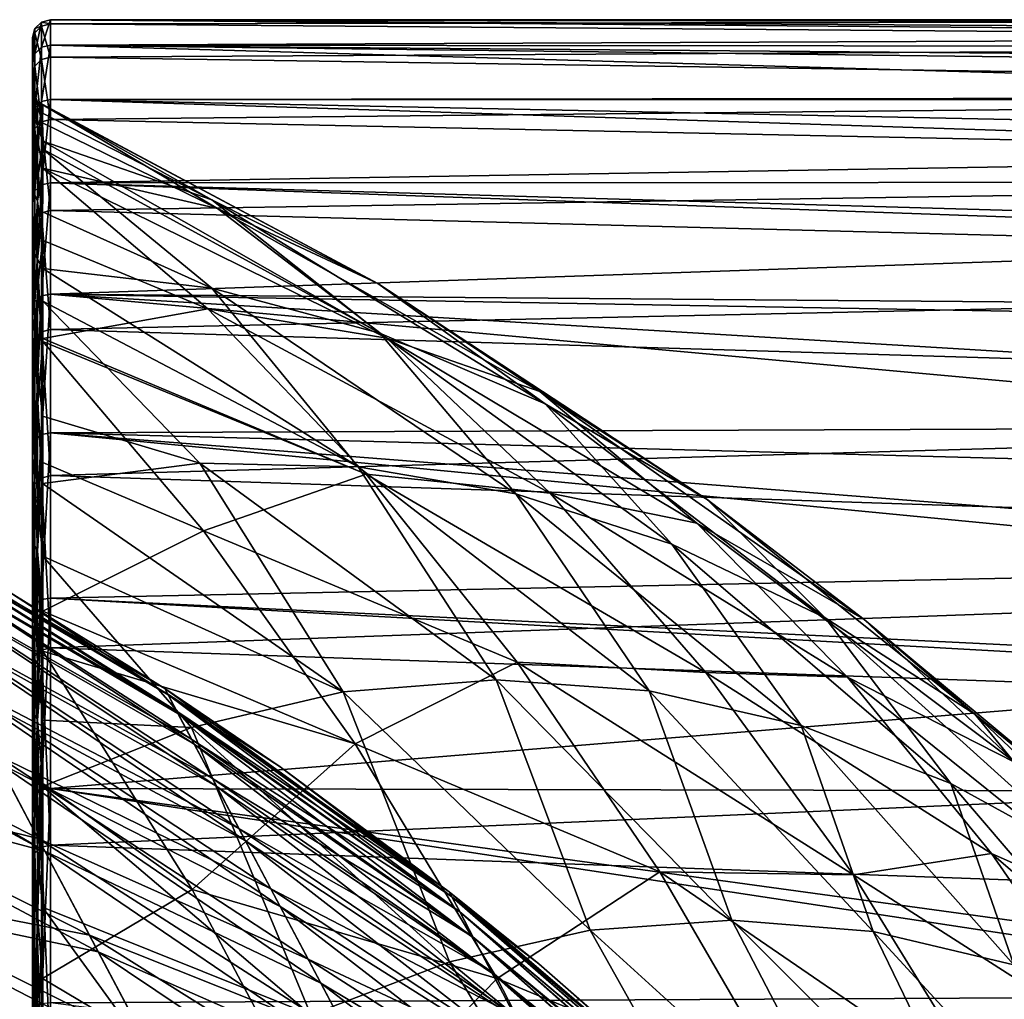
# Model space of a CAD drawing. Header units: metres. Extents: x -150 to 146, y -127 to 82.
# Tile 347 of 382: x 129.68 to 135.16, y 17.54 to 22.99. Entities that reach past the tile are written whole.
import ezdxf

# ---------------------------------------------------------------- set-up
doc = ezdxf.new("R2010")
doc.units = ezdxf.units.M
doc.layers.add('solid_ELLA_AP_WANNE_SW0001', color=7, linetype='CONTINUOUS')

msp = doc.modelspace()

# ---------------------------------------------------------------- linework, layer by layer
at = {"layer": 'solid_ELLA_AP_WANNE_SW0001'}
for points in [[(129.766479, 22.939583, -0.691421), (129.803131, 22.953239, 1.238494), (129.803131, 22.97603, -0.697922)], [(129.766479, 22.800009, -2.619556), (129.803131, 22.97603, -0.697922), (129.803131, 22.835749, -2.629385)], [(129.766479, 22.939583, -0.691421), (129.803131, 22.97603, -0.697922), (129.766479, 22.800009, -2.619556)], [(129.803131, 22.97603, -0.697922), (129.853088, 22.966852, 1.234373), (129.853088, 22.989241, -0.703443)], [(129.803131, 22.835749, -2.629385), (129.853088, 22.989241, -0.703443), (129.853088, 22.848415, -2.636266)], [(129.803131, 22.835749, -2.629385), (129.803131, 22.97603, -0.697922), (129.853088, 22.989241, -0.703443)], [(129.803131, 22.97603, -0.697922), (129.803131, 22.953239, 1.238494), (129.853088, 22.966852, 1.234373)], [(129.803131, 22.953239, 1.238494), (129.853088, 22.781412, 3.163426), (129.853088, 22.966852, 1.234373)], [(129.853088, 22.989241, -0.703443), (141.433487, 22.920065, -1.915887), (141.241699, 22.895704, -2.18785)], [(129.853088, 22.848415, -2.636266), (129.853088, 22.989241, -0.703443), (141.241699, 22.895704, -2.18785)], [(129.853088, 22.989241, -0.703443), (142.017258, 22.970745, -1.159676), (141.433487, 22.920065, -1.915887)], [(129.853088, 22.989241, -0.703443), (142.849731, 22.970747, -1.159662), (142.017258, 22.970745, -1.159676)], [(129.853088, 22.989241, -0.703443), (143.682343, 22.970745, -1.159676), (142.849731, 22.970747, -1.159662)], [(129.853088, 22.989241, -0.703443), (143.680511, 22.989235, 0.703609), (143.682343, 22.970745, -1.159676)], [(129.853088, 22.989241, -0.703443), (129.853088, 22.966852, 1.234373), (143.680511, 22.989235, 0.703609)], [(129.853088, 22.966852, 1.234373), (143.680511, 22.856796, 2.562585), (143.680511, 22.989235, 0.703609)], [(129.853088, 22.966852, 1.234373), (129.853088, 22.781412, 3.163426), (143.680511, 22.856796, 2.562585)], [(129.766479, 22.939583, -0.691421), (129.753082, 22.750196, -2.610419), (129.753082, 22.889688, -0.686908)], [(129.766479, 22.916389, 1.241621), (129.766479, 22.939583, -0.691421), (129.753082, 22.889688, -0.686908)], [(129.766479, 22.939583, -0.691421), (129.766479, 22.800009, -2.619556), (129.753082, 22.750196, -2.610419)], [(129.766479, 22.916389, 1.241621), (129.753082, 22.889688, -0.686908), (129.753082, 22.865685, 1.243212)], [(129.766479, 22.730593, 3.165853), (129.766479, 22.916389, 1.241621), (129.753082, 22.865685, 1.243212)], [(129.766479, 22.916389, 1.241621), (129.803131, 22.767538, 3.16612), (129.803131, 22.953239, 1.238494)], [(129.766479, 22.916389, 1.241621), (129.803131, 22.953239, 1.238494), (129.766479, 22.939583, -0.691421)], [(129.766479, 22.730593, 3.165853), (129.803131, 22.767538, 3.16612), (129.766479, 22.916389, 1.241621)], [(129.803131, 22.953239, 1.238494), (129.803131, 22.767538, 3.16612), (129.853088, 22.781412, 3.163426)], [(129.753082, 22.750196, -2.610419), (129.753082, 22.865685, 1.243212), (129.753082, 22.889688, -0.686908)], [(129.753082, 22.750196, -2.610419), (129.753082, 22.680285, 3.164559), (129.753082, 22.865685, 1.243212)], [(129.766479, 22.730593, 3.165853), (129.753082, 22.865685, 1.243212), (129.753082, 22.680285, 3.164559)], [(129.853088, 22.848415, -2.636266), (141.241699, 22.895704, -2.18785), (140.886597, 22.837927, -2.72563)], [(129.853088, 22.781412, 3.163426), (143.680511, 22.574209, 4.405123), (143.680511, 22.856796, 2.562585)], [(129.766479, 22.800009, -2.619556), (129.753082, 22.449722, -4.518589), (129.753082, 22.750196, -2.610419)], [(129.766479, 22.800009, -2.619556), (129.766479, 22.498661, -4.529105), (129.753082, 22.449722, -4.518589)], [(129.766479, 22.498661, -4.529105), (129.803131, 22.835749, -2.629385), (129.803131, 22.53339, -4.542185)], [(129.766479, 22.800009, -2.619556), (129.803131, 22.835749, -2.629385), (129.766479, 22.498661, -4.529105)], [(129.803131, 22.53339, -4.542185), (129.853088, 22.848415, -2.636266), (129.853088, 22.54538, -4.550372)], [(129.803131, 22.53339, -4.542185), (129.803131, 22.835749, -2.629385), (129.853088, 22.848415, -2.636266)], [(129.853088, 22.848415, -2.636266), (140.376266, 22.718727, -3.58601), (139.90033, 22.555958, -4.497644)], [(129.853088, 22.54538, -4.550372), (129.853088, 22.848415, -2.636266), (139.90033, 22.555958, -4.497644)], [(129.853088, 22.848415, -2.636266), (140.527847, 22.759308, -3.318714), (140.376266, 22.718727, -3.58601)], [(129.853088, 22.848415, -2.636266), (140.886597, 22.837927, -2.72563), (140.527847, 22.759308, -3.318714)], [(129.753082, 22.600513, -0.657417), (129.753082, 22.680285, 3.164559), (129.753082, 22.750196, -2.610419)], [(129.753082, 22.600513, -0.657417), (129.753082, 22.750196, -2.610419), (129.753082, 22.449722, -4.518589)], [(129.766479, 22.730593, 3.165853), (129.803131, 22.420242, 5.071274), (129.803131, 22.767538, 3.16612)], [(129.803131, 22.767538, 3.16612), (129.853088, 22.434235, 5.07002), (129.853088, 22.781412, 3.163426)], [(129.803131, 22.767538, 3.16612), (129.803131, 22.420242, 5.071274), (129.853088, 22.434235, 5.07002)], [(129.853088, 22.781412, 3.163426), (129.853088, 22.434235, 5.07002), (143.680511, 22.574209, 4.405123)], [(129.766479, 22.383514, 5.067621), (129.766479, 22.730593, 3.165853), (129.753082, 22.680285, 3.164559)], [(129.766479, 22.383514, 5.067621), (129.803131, 22.420242, 5.071274), (129.766479, 22.730593, 3.165853)], [(129.766479, 22.383514, 5.067621), (129.753082, 22.680285, 3.164559), (129.753082, 22.333063, 5.06162)], [(129.753082, 22.390566, 3.142924), (129.753082, 22.333063, 5.06162), (129.753082, 22.680285, 3.164559)], [(129.753082, 22.575121, 1.247152), (129.753082, 22.390566, 3.142924), (129.753082, 22.680285, 3.164559)], [(129.753082, 22.600513, -0.657417), (129.753082, 22.575121, 1.247152), (129.753082, 22.680285, 3.164559)], [(129.753082, 22.464659, -2.555626), (129.753082, 22.600513, -0.657417), (129.753082, 22.449722, -4.518589)], [(129.77977, 22.53269, -0.650612), (129.753082, 22.575121, 1.247152), (129.753082, 22.600513, -0.657417)], [(129.77977, 22.398165, -2.543156), (129.753082, 22.600513, -0.657417), (129.753082, 22.464659, -2.555626)], [(129.77977, 22.53269, -0.650612), (129.753082, 22.600513, -0.657417), (129.77977, 22.398165, -2.543156)], [(129.77977, 22.507589, 1.246542), (129.753082, 22.390566, 3.142924), (129.753082, 22.575121, 1.247152)], [(129.77977, 22.507589, 1.246542), (129.753082, 22.575121, 1.247152), (129.77977, 22.53269, -0.650612)], [(129.766479, 22.037672, -6.406518), (129.803131, 22.53339, -4.542185), (129.803131, 22.071098, -6.422747)], [(129.766479, 22.498661, -4.529105), (129.803131, 22.53339, -4.542185), (129.766479, 22.037672, -6.406518)], [(129.77977, 22.53269, -0.650612), (129.810791, 22.517134, 0.323294), (129.81076, 22.515778, 0.40798)], [(129.77977, 22.507589, 1.246542), (129.77977, 22.53269, -0.650612), (129.81076, 22.515778, 0.40798)], [(129.77977, 22.53269, -0.650612), (129.808655, 22.469034, -1.521476), (129.810791, 22.517134, 0.323294)], [(129.77977, 22.53269, -0.650612), (129.77977, 22.398165, -2.543156), (129.808655, 22.469034, -1.521476)], [(129.803131, 22.071098, -6.422747), (129.853088, 22.54538, -4.550372), (129.853088, 22.082281, -6.432173)], [(129.803131, 22.071098, -6.422747), (129.803131, 22.53339, -4.542185), (129.853088, 22.54538, -4.550372)], [(129.853088, 22.434235, 5.07002), (143.680511, 22.143301, 6.218861), (143.680511, 22.574209, 4.405123)], [(129.853088, 22.54538, -4.550372), (139.90033, 22.555958, -4.497644), (139.872833, 22.544666, -4.553902)], [(129.853088, 22.54538, -4.550372), (139.462692, 22.345911, -5.446126), (139.284851, 22.238945, -5.867651)], [(129.853088, 22.082281, -6.432173), (129.853088, 22.54538, -4.550372), (139.284851, 22.238945, -5.867651)], [(129.853088, 22.54538, -4.550372), (139.872833, 22.544666, -4.553902), (139.462692, 22.345911, -5.446126)], [(129.77977, 22.32304, 3.134865), (129.753082, 22.390566, 3.142924), (129.77977, 22.507589, 1.246542)], [(129.766479, 22.498661, -4.529105), (129.753082, 21.989868, -6.390087), (129.753082, 22.449722, -4.518589)], [(129.766479, 22.498661, -4.529105), (129.766479, 22.037672, -6.406518), (129.753082, 21.989868, -6.390087)], [(129.77977, 22.507589, 1.246542), (129.81076, 22.515778, 0.40798), (129.808853, 22.416147, 2.16433)], [(129.77977, 22.32304, 3.134865), (129.77977, 22.507589, 1.246542), (129.808853, 22.416147, 2.16433)], [(129.77977, 22.398165, -2.543156), (129.810379, 22.313908, -3.037177), (129.808655, 22.469034, -1.521476)], [(130.75116, 21.986343, -1.556632), (129.810791, 22.517134, 0.323294), (129.808655, 22.469034, -1.521476)], [(130.75116, 21.986343, -1.556632), (129.808655, 22.469034, -1.521476), (129.810379, 22.313908, -3.037177)], [(130.782074, 21.939434, 1.937336), (129.808853, 22.416147, 2.16433), (129.81076, 22.515778, 0.40798)], [(131.675308, 21.520992, -0.100873), (129.81076, 22.515778, 0.40798), (129.810791, 22.517134, 0.323294)], [(130.782074, 21.939434, 1.937336), (129.81076, 22.515778, 0.40798), (131.675308, 21.520992, -0.100873)], [(131.675308, 21.520992, -0.100873), (129.810791, 22.517134, 0.323294), (130.75116, 21.986343, -1.556632)], [(129.753082, 22.170023, -4.438864), (129.753082, 22.464659, -2.555626), (129.753082, 22.449722, -4.518589)], [(129.77977, 22.104965, -4.417684), (129.753082, 22.464659, -2.555626), (129.753082, 22.170023, -4.438864)], [(129.77977, 22.398165, -2.543156), (129.753082, 22.464659, -2.555626), (129.77977, 22.104965, -4.417684)], [(129.753082, 22.170023, -4.438864), (129.753082, 22.449722, -4.518589), (129.753082, 21.989868, -6.390087)], [(129.766479, 22.383514, 5.067621), (129.803131, 21.913818, 6.940434), (129.803131, 22.420242, 5.071274)], [(129.77977, 22.32304, 3.134865), (129.808853, 22.416147, 2.16433), (129.810654, 22.162849, 3.99211)], [(129.803131, 22.420242, 5.071274), (129.853088, 21.927786, 6.94062), (129.853088, 22.434235, 5.07002)], [(129.803131, 22.420242, 5.071274), (129.803131, 21.913818, 6.940434), (129.853088, 21.927786, 6.94062)], [(130.782074, 21.939434, 1.937336), (129.810654, 22.162849, 3.99211), (129.808853, 22.416147, 2.16433)], [(129.853088, 22.434235, 5.07002), (129.853088, 21.927786, 6.94062), (143.680511, 22.143301, 6.218861)], [(129.753082, 22.390566, 3.142924), (129.753082, 22.046448, 5.014606), (129.753082, 22.333063, 5.06162)], [(129.77977, 22.32304, 3.134865), (129.753082, 22.046448, 5.014606), (129.753082, 22.390566, 3.142924)], [(129.766479, 21.877615, 6.933433), (129.766479, 22.383514, 5.067621), (129.753082, 22.333063, 5.06162)], [(129.766479, 21.877615, 6.933433), (129.803131, 21.913818, 6.940434), (129.766479, 22.383514, 5.067621)], [(129.77977, 22.398165, -2.543156), (129.77977, 22.104965, -4.417684), (129.810379, 22.313908, -3.037177)], [(129.766479, 21.877615, 6.933433), (129.753082, 22.333063, 5.06162), (129.753082, 21.827471, 6.925982)], [(129.753082, 22.046448, 5.014606), (129.753082, 21.827471, 6.925982), (129.753082, 22.333063, 5.06162)], [(129.77977, 21.980347, 5.000979), (129.753082, 22.046448, 5.014606), (129.77977, 22.32304, 3.134865)], [(129.77977, 21.980347, 5.000979), (129.77977, 22.32304, 3.134865), (129.810654, 22.162849, 3.99211)], [(129.77977, 22.104965, -4.417684), (129.810776, 22.268314, -3.353873), (129.810379, 22.313908, -3.037177)], [(131.68602, 21.244698, -3.399093), (129.810379, 22.313908, -3.037177), (129.810776, 22.268314, -3.353873)], [(130.75116, 21.986343, -1.556632), (129.810379, 22.313908, -3.037177), (131.68602, 21.244698, -3.399093)], [(129.77977, 22.104965, -4.417684), (129.808701, 21.919962, -5.165916), (129.810776, 22.268314, -3.353873)], [(130.750946, 21.496296, -4.872058), (129.810776, 22.268314, -3.353873), (129.808701, 21.919962, -5.165916)], [(131.68602, 21.244698, -3.399093), (129.810776, 22.268314, -3.353873), (130.750946, 21.496296, -4.872058)], [(129.853088, 22.082281, -6.432173), (139.284851, 22.238945, -5.867651), (139.067703, 22.085966, -6.419508)], [(129.753082, 21.718166, -6.286105), (129.753082, 22.170023, -4.438864), (129.753082, 21.989868, -6.390087)], [(129.77977, 21.65517, -6.260916), (129.753082, 22.170023, -4.438864), (129.753082, 21.718166, -6.286105)], [(129.77977, 22.104965, -4.417684), (129.753082, 22.170023, -4.438864), (129.77977, 21.65517, -6.260916)], [(129.77977, 21.980347, 5.000979), (129.810654, 22.162849, 3.99211), (129.809158, 21.762556, 5.792449)], [(130.728424, 21.380684, 5.406011), (129.809158, 21.762556, 5.792449), (129.810654, 22.162849, 3.99211)], [(131.724869, 21.217602, 3.42247), (129.810654, 22.162849, 3.99211), (130.782074, 21.939434, 1.937336)], [(130.728424, 21.380684, 5.406011), (129.810654, 22.162849, 3.99211), (131.724869, 21.217602, 3.42247)], [(129.853088, 21.927786, 6.94062), (143.680511, 21.566961, 7.991632), (143.680511, 22.143301, 6.218861)], [(129.77977, 22.104965, -4.417684), (129.77977, 21.65517, -6.260916), (129.808701, 21.919962, -5.165916)], [(129.853088, 22.082281, -6.432173), (139.067703, 22.085966, -6.419508), (138.768021, 21.8253, -7.256465)], [(129.753082, 22.046448, 5.014606), (129.753082, 21.546167, 6.853911), (129.753082, 21.827471, 6.925982)], [(129.77977, 21.980347, 5.000979), (129.753082, 21.546167, 6.853911), (129.753082, 22.046448, 5.014606)], [(129.766479, 22.037672, -6.406518), (129.753082, 21.373056, -8.221727), (129.753082, 21.989868, -6.390087)], [(129.766479, 22.037672, -6.406518), (129.766479, 21.420319, -8.238474), (129.753082, 21.373056, -8.221727)], [(129.766479, 21.420319, -8.238474), (129.803131, 22.071098, -6.422747), (129.803131, 21.452158, -8.257723)], [(129.766479, 22.037672, -6.406518), (129.803131, 22.071098, -6.422747), (129.766479, 21.420319, -8.238474)], [(129.803131, 21.452158, -8.257723), (129.853088, 22.082281, -6.432173), (129.853088, 21.46241, -8.268309)], [(129.803131, 21.452158, -8.257723), (129.803131, 22.071098, -6.422747), (129.853088, 22.082281, -6.432173)], [(129.853088, 22.082281, -6.432173), (138.768021, 21.8253, -7.256465), (138.709778, 21.766951, -7.42966)], [(129.853088, 21.46241, -8.268309), (129.853088, 22.082281, -6.432173), (138.709778, 21.766951, -7.42966)], [(129.753082, 21.718166, -6.286105), (129.753082, 21.989868, -6.390087), (129.753082, 21.373056, -8.221727)], [(129.77977, 21.481941, 6.831666), (129.753082, 21.546167, 6.853911), (129.77977, 21.980347, 5.000979)], [(129.77977, 21.481941, 6.831666), (129.77977, 21.980347, 5.000979), (129.809158, 21.762556, 5.792449)], [(130.75116, 21.986343, -1.556632), (131.68602, 21.244698, -3.399093), (132.606979, 20.851734, -1.948342)], [(131.675308, 21.520992, -0.100873), (130.75116, 21.986343, -1.556632), (132.606979, 20.851734, -1.948342)], [(129.77977, 21.65517, -6.260916), (129.809464, 21.605051, -6.35425), (129.808701, 21.919962, -5.165916)], [(129.803131, 21.913818, 6.940434), (129.853088, 21.265661, 8.761945), (129.853088, 21.927786, 6.94062)], [(130.750946, 21.496296, -4.872058), (129.808701, 21.919962, -5.165916), (129.809464, 21.605051, -6.35425)], [(129.853088, 21.927786, 6.94062), (129.853088, 21.265661, 8.761945), (143.680511, 21.566961, 7.991632)], [(130.782074, 21.939434, 1.937336), (131.675308, 21.520992, -0.100873), (132.576828, 20.920637, 1.319228)], [(131.724869, 21.217602, 3.42247), (130.782074, 21.939434, 1.937336), (132.576828, 20.920637, 1.319228)], [(129.766479, 21.216482, 8.750049), (129.766479, 21.877615, 6.933433), (129.753082, 21.827471, 6.925982)], [(129.766479, 21.877615, 6.933433), (129.803131, 21.251862, 8.760335), (129.803131, 21.913818, 6.940434)], [(129.766479, 21.216482, 8.750049), (129.803131, 21.251862, 8.760335), (129.766479, 21.877615, 6.933433)], [(129.803131, 21.913818, 6.940434), (129.803131, 21.251862, 8.760335), (129.853088, 21.265661, 8.761945)], [(129.766479, 21.216482, 8.750049), (129.753082, 21.827471, 6.925982), (129.753082, 21.167406, 8.736613)], [(129.753082, 21.546167, 6.853911), (129.753082, 21.167406, 8.736613), (129.753082, 21.827471, 6.925982)], [(129.77977, 21.481941, 6.831666), (129.809158, 21.762556, 5.792449), (129.810349, 21.214846, 7.554199)], [(130.728424, 21.380684, 5.406011), (129.810349, 21.214846, 7.554199), (129.809158, 21.762556, 5.792449)], [(129.853088, 21.46241, -8.268309), (138.709778, 21.766951, -7.42966), (138.39093, 21.393557, -8.444866)], [(129.753082, 21.111467, -8.094204), (129.753082, 21.718166, -6.286105), (129.753082, 21.373056, -8.221727)], [(129.77977, 21.051964, -8.059794), (129.753082, 21.718166, -6.286105), (129.753082, 21.111467, -8.094204)], [(129.77977, 21.65517, -6.260916), (129.753082, 21.718166, -6.286105), (129.77977, 21.051964, -8.059794)], [(129.77977, 21.65517, -6.260916), (129.77977, 21.051964, -8.059794), (129.809464, 21.605051, -6.35425)], [(129.77977, 21.051964, -8.059794), (129.810562, 21.423246, -6.940852), (129.809464, 21.605051, -6.35425)], [(131.565887, 20.50242, -6.751768), (129.809464, 21.605051, -6.35425), (129.810562, 21.423246, -6.940852)], [(130.750946, 21.496296, -4.872058), (129.809464, 21.605051, -6.35425), (131.565887, 20.50242, -6.751768)], [(129.753082, 21.546167, 6.853911), (129.753082, 20.893595, 8.640114), (129.753082, 21.167406, 8.736613)], [(129.77977, 21.481941, 6.831666), (129.753082, 20.893595, 8.640114), (129.753082, 21.546167, 6.853911)], [(129.853088, 21.265661, 8.761945), (143.680511, 20.848965, 9.711884), (143.680511, 21.566961, 7.991632)], [(129.77977, 20.831352, 8.613955), (129.753082, 20.893595, 8.640114), (129.77977, 21.481941, 6.831666)], [(129.77977, 21.481941, 6.831666), (129.810349, 21.214846, 7.554199), (129.810394, 21.198887, 7.598801)], [(129.77977, 20.831352, 8.613955), (129.77977, 21.481941, 6.831666), (129.810394, 21.198887, 7.598801)], [(130.750946, 21.496296, -4.872058), (131.565887, 20.50242, -6.751768), (132.443451, 20.351889, -5.369396)], [(131.68602, 21.244698, -3.399093), (130.750946, 21.496296, -4.872058), (132.443451, 20.351889, -5.369396)], [(131.675308, 21.520992, -0.100873), (132.606979, 20.851734, -1.948342), (133.507721, 20.320023, -0.529457)], [(132.576828, 20.920637, 1.319228), (131.675308, 21.520992, -0.100873), (133.507721, 20.320023, -0.529457)], [(129.766479, 20.650978, -10.011973), (129.803131, 21.452158, -8.257723), (129.803131, 20.68096, -10.03409)], [(129.766479, 21.420319, -8.238474), (129.803131, 21.452158, -8.257723), (129.766479, 20.650978, -10.011973)], [(129.803131, 20.68096, -10.03409), (129.853088, 21.46241, -8.268309), (129.853088, 20.690168, -10.045743)], [(129.803131, 20.68096, -10.03409), (129.803131, 21.452158, -8.257723), (129.853088, 21.46241, -8.268309)], [(129.853088, 21.46241, -8.268309), (138.113113, 20.965187, -9.45838), (137.988174, 20.722784, -9.978288)], [(129.853088, 20.690168, -10.045743), (129.853088, 21.46241, -8.268309), (137.988174, 20.722784, -9.978288)], [(129.853088, 21.46241, -8.268309), (138.331833, 21.312622, -8.647086), (138.113113, 20.965187, -9.45838)], [(129.853088, 21.46241, -8.268309), (138.39093, 21.393557, -8.444866), (138.331833, 21.312622, -8.647086)], [(129.766479, 21.420319, -8.238474), (129.766479, 20.650978, -10.011973), (129.753082, 21.373056, -8.221727)], [(129.766479, 20.650978, -10.011973), (129.753082, 20.606207, -9.988716), (129.753082, 21.373056, -8.221727)], [(129.753082, 21.111467, -8.094204), (129.753082, 21.373056, -8.221727), (129.753082, 20.606207, -9.988716)], [(129.77977, 21.051964, -8.059794), (129.80928, 20.78393, -8.671054), (129.810562, 21.423246, -6.940852)], [(130.684677, 20.521429, -8.139876), (129.810562, 21.423246, -6.940852), (129.80928, 20.78393, -8.671054)], [(131.610077, 20.460918, 6.794835), (129.810349, 21.214846, 7.554199), (130.728424, 21.380684, 5.406011)], [(131.565887, 20.50242, -6.751768), (129.810562, 21.423246, -6.940852), (130.684677, 20.521429, -8.139876)], [(130.728424, 21.380684, 5.406011), (131.724869, 21.217602, 3.42247), (132.633057, 20.354996, 4.853079)], [(131.610077, 20.460918, 6.794835), (130.728424, 21.380684, 5.406011), (132.633057, 20.354996, 4.853079)], [(129.803131, 21.251862, 8.760335), (129.853088, 20.45256, 10.521064), (129.853088, 21.265661, 8.761945)], [(129.853088, 21.265661, 8.761945), (129.853088, 20.45256, 10.521064), (143.680511, 20.848965, 9.711884)], [(129.766479, 20.404812, 10.504579), (129.766479, 21.216482, 8.750049), (129.753082, 21.167406, 8.736613)], [(129.766479, 21.216482, 8.750049), (129.803131, 20.43907, 10.518059), (129.803131, 21.251862, 8.760335)], [(129.766479, 20.404812, 10.504579), (129.803131, 20.43907, 10.518059), (129.766479, 21.216482, 8.750049)], [(129.803131, 21.251862, 8.760335), (129.803131, 20.43907, 10.518059), (129.853088, 20.45256, 10.521064)], [(131.610077, 20.460918, 6.794835), (129.810394, 21.198887, 7.598801), (129.810349, 21.214846, 7.554199)], [(131.68602, 21.244698, -3.399093), (132.443451, 20.351889, -5.369396), (133.311737, 20.070801, -4.001628)], [(132.606979, 20.851734, -1.948342), (131.68602, 21.244698, -3.399093), (133.311737, 20.070801, -4.001628)], [(131.724869, 21.217602, 3.42247), (132.576828, 20.920637, 1.319228), (133.450043, 20.189041, 2.694762)], [(132.633057, 20.354996, 4.853079), (131.724869, 21.217602, 3.42247), (133.450043, 20.189041, 2.694762)], [(129.766479, 20.404812, 10.504579), (129.753082, 21.167406, 8.736613), (129.753082, 20.355623, 10.49061)], [(129.753082, 20.893595, 8.640114), (129.753082, 20.355623, 10.49061), (129.753082, 21.167406, 8.736613)], [(129.77977, 20.831352, 8.613955), (129.810394, 21.198887, 7.598801), (129.809525, 20.525738, 9.265401)], [(130.703857, 20.14542, 9.005474), (129.809525, 20.525738, 9.265401), (129.810394, 21.198887, 7.598801)], [(130.703857, 20.14542, 9.005474), (129.810394, 21.198887, 7.598801), (131.610077, 20.460918, 6.794835)], [(129.753082, 20.356724, -9.838712), (129.753082, 21.111467, -8.094204), (129.753082, 20.606207, -9.988716)], [(129.77977, 20.29962, -9.801576), (129.753082, 21.111467, -8.094204), (129.753082, 20.356724, -9.838712)], [(129.77977, 21.051964, -8.059794), (129.753082, 21.111467, -8.094204), (129.77977, 20.29962, -9.801576)], [(129.77977, 21.051964, -8.059794), (129.77977, 20.29962, -9.801576), (129.80928, 20.78393, -8.671054)], [(129.753082, 20.893595, 8.640114), (129.753082, 20.09144, 10.370354), (129.753082, 20.355623, 10.49061)], [(129.77977, 20.831352, 8.613955), (129.753082, 20.09144, 10.370354), (129.753082, 20.893595, 8.640114)], [(132.576828, 20.920637, 1.319228), (133.507721, 20.320023, -0.529457), (134.382233, 19.653097, 0.84812)], [(133.450043, 20.189041, 2.694762), (132.576828, 20.920637, 1.319228), (134.382233, 19.653097, 0.84812)], [(129.77977, 20.03319, 10.335221), (129.753082, 20.09144, 10.370354), (129.77977, 20.831352, 8.613955)], [(129.77977, 20.03319, 10.335221), (129.77977, 20.831352, 8.613955), (129.809525, 20.525738, 9.265401)], [(129.853088, 20.45256, 10.521064), (143.680511, 19.994017, 11.368347), (143.680511, 20.848965, 9.711884)], [(132.606979, 20.851734, -1.948342), (133.311737, 20.070801, -4.001628), (134.165176, 19.660957, -2.65724)], [(133.507721, 20.320023, -0.529457), (132.606979, 20.851734, -1.948342), (134.165176, 19.660957, -2.65724)], [(129.77977, 20.29962, -9.801576), (129.808441, 20.409178, -9.520632), (129.80928, 20.78393, -8.671054)], [(130.684677, 20.521429, -8.139876), (129.80928, 20.78393, -8.671054), (129.808441, 20.409178, -9.520632)], [(129.853088, 20.690168, -10.045743), (137.988174, 20.722784, -9.978288), (137.87883, 20.474871, -10.477579)], [(129.766479, 19.735109, -11.714434), (129.803131, 20.68096, -10.03409), (129.803131, 19.76298, -11.73924)], [(129.766479, 20.650978, -10.011973), (129.803131, 20.68096, -10.03409), (129.766479, 19.735109, -11.714434)], [(129.803131, 19.76298, -11.73924), (129.853088, 20.690168, -10.045743), (129.853088, 19.771034, -11.751858)], [(129.803131, 19.76298, -11.73924), (129.803131, 20.68096, -10.03409), (129.853088, 20.690168, -10.045743)], [(129.853088, 20.690168, -10.045743), (137.733932, 20.072113, -11.229881), (137.692719, 19.934406, -11.472552)], [(129.853088, 19.771034, -11.751858), (129.853088, 20.690168, -10.045743), (137.692719, 19.934406, -11.472552)], [(129.853088, 20.690168, -10.045743), (137.87883, 20.474871, -10.477579), (137.733932, 20.072113, -11.229881)], [(129.766479, 20.650978, -10.011973), (129.766479, 19.735109, -11.714434), (129.753082, 20.606207, -9.988716)], [(129.766479, 19.735109, -11.714434), (129.753082, 19.690369, -11.691427), (129.753082, 20.606207, -9.988716)], [(129.753082, 20.356724, -9.838712), (129.753082, 20.606207, -9.988716), (129.753082, 19.690369, -11.691427)], [(129.77977, 20.03319, 10.335221), (129.809525, 20.525738, 9.265401), (129.80986, 19.698454, 10.914074)], [(130.684677, 20.521429, -8.139876), (129.808441, 20.409178, -9.520632), (131.482712, 19.249104, -9.874132)], [(130.703857, 20.14542, 9.005474), (129.80986, 19.698454, 10.914074), (129.809525, 20.525738, 9.265401)], [(130.684677, 20.521429, -8.139876), (131.482712, 19.249104, -9.874132), (132.33371, 19.31724, -8.533604)], [(131.565887, 20.50242, -6.751768), (130.684677, 20.521429, -8.139876), (132.33371, 19.31724, -8.533604)], [(131.565887, 20.50242, -6.751768), (132.33371, 19.31724, -8.533604), (133.18483, 19.25462, -7.192883)], [(132.443451, 20.351889, -5.369396), (131.565887, 20.50242, -6.751768), (133.18483, 19.25462, -7.192883)], [(129.803131, 20.43907, 10.518059), (129.853088, 19.494257, 12.205489), (129.853088, 20.45256, 10.521064)], [(129.853088, 20.45256, 10.521064), (129.853088, 19.494257, 12.205489), (143.680511, 19.994017, 11.368347)], [(130.703857, 20.14542, 9.005474), (131.610077, 20.460918, 6.794835), (132.450302, 19.414839, 8.118408)], [(131.610077, 20.460918, 6.794835), (132.633057, 20.354996, 4.853079), (133.500595, 19.357338, 6.219672)], [(132.450302, 19.414839, 8.118408), (131.610077, 20.460918, 6.794835), (133.500595, 19.357338, 6.219672)], [(129.766479, 19.448359, 12.184574), (129.766479, 20.404812, 10.504579), (129.753082, 20.355623, 10.49061)], [(129.766479, 20.404812, 10.504579), (129.803131, 19.481209, 12.201131), (129.803131, 20.43907, 10.518059)], [(129.766479, 19.448359, 12.184574), (129.803131, 19.481209, 12.201131), (129.766479, 20.404812, 10.504579)], [(129.77977, 20.29962, -9.801576), (129.810089, 20.004795, -10.341625), (129.808441, 20.409178, -9.520632)], [(129.803131, 20.43907, 10.518059), (129.803131, 19.481209, 12.201131), (129.853088, 19.494257, 12.205489)], [(131.482712, 19.249104, -9.874132), (129.808441, 20.409178, -9.520632), (129.810089, 20.004795, -10.341625)], [(129.753082, 19.454967, -11.519997), (129.753082, 20.356724, -9.838712), (129.753082, 19.690369, -11.691427)], [(129.77977, 19.403469, -11.47392), (129.753082, 20.356724, -9.838712), (129.753082, 19.454967, -11.519997)], [(129.77977, 20.29962, -9.801576), (129.753082, 20.356724, -9.838712), (129.77977, 19.403469, -11.47392)], [(129.766479, 19.448359, 12.184574), (129.753082, 20.355623, 10.49061), (129.753082, 19.401691, 12.164068)], [(129.753082, 20.09144, 10.370354), (129.753082, 19.401691, 12.164068), (129.753082, 20.355623, 10.49061)], [(132.443451, 20.351889, -5.369396), (133.18483, 19.25462, -7.192883), (134.030319, 19.061668, -5.861047)], [(133.311737, 20.070801, -4.001628), (132.443451, 20.351889, -5.369396), (134.030319, 19.061668, -5.861047)], [(132.633057, 20.354996, 4.853079), (133.450043, 20.189041, 2.694762), (134.28949, 19.330795, 4.017099)], [(133.500595, 19.357338, 6.219672), (132.633057, 20.354996, 4.853079), (134.28949, 19.330795, 4.017099)], [(129.77977, 20.29962, -9.801576), (129.77977, 19.403469, -11.47392), (129.810089, 20.004795, -10.341625)], [(133.507721, 20.320023, -0.529457), (134.165176, 19.660957, -2.65724), (134.998306, 19.12499, -1.344854)], [(134.382233, 19.653097, 0.84812), (133.507721, 20.320023, -0.529457), (134.998306, 19.12499, -1.344854)], [(130.507278, 19.233082, -0.930271), (128.83815, 20.21954, -1.073159), (128.825943, 20.254574, -0.000001)], [(130.507278, 19.233082, -0.930271), (128.825943, 20.254574, -0.000001), (129.609985, 19.81275, -0.000001)], [(128.837341, 20.221087, 1.052146), (130.489059, 19.267452, -0.000001), (129.609985, 19.81275, -0.000001)], [(130.505753, 19.235941, 0.890814), (130.489059, 19.267452, -0.000001), (128.837341, 20.221087, 1.052146)], [(130.555756, 19.141605, 1.775926), (128.837341, 20.221087, 1.052146), (128.898041, 20.106548, 2.097175)], [(130.555756, 19.141605, 1.775926), (130.505753, 19.235941, 0.890814), (128.837341, 20.221087, 1.052146)], [(130.561783, 19.130211, -1.854044), (128.901306, 20.100384, -2.138762), (128.83815, 20.21954, -1.073159)], [(130.507278, 19.233082, -0.930271), (130.561783, 19.130211, -1.854044), (128.83815, 20.21954, -1.073159)], [(133.450043, 20.189041, 2.694762), (134.382233, 19.653097, 0.84812), (135.224716, 18.8554, 2.175222)], [(134.28949, 19.330795, 4.017099), (133.450043, 20.189041, 2.694762), (135.224716, 18.8554, 2.175222)], [(131.54863, 18.961367, 10.336205), (129.80986, 19.698454, 10.914074), (130.703857, 20.14542, 9.005474)], [(131.54863, 18.961367, 10.336205), (130.703857, 20.14542, 9.005474), (132.450302, 19.414839, 8.118408)], [(130.638718, 18.98505, 2.649671), (128.898041, 20.106548, 2.097175), (128.998749, 19.91651, 3.128015)], [(130.638718, 18.98505, 2.649671), (130.555756, 19.141605, 1.775926), (128.898041, 20.106548, 2.097175)], [(130.652222, 18.959557, -2.764874), (129.006042, 19.902721, -3.189311), (128.901306, 20.100384, -2.138762)], [(130.561783, 19.130211, -1.854044), (130.652222, 18.959557, -2.764874), (128.901306, 20.100384, -2.138762)], [(129.753082, 20.09144, 10.370354), (129.753082, 19.149153, 12.021082), (129.753082, 19.401691, 12.164068)], [(129.77977, 20.03319, 10.335221), (129.753082, 19.149153, 12.021082), (129.753082, 20.09144, 10.370354)], [(133.311737, 20.070801, -4.001628), (134.030319, 19.061668, -5.861047), (134.864426, 18.739689, -4.547109)], [(134.165176, 19.660957, -2.65724), (133.311737, 20.070801, -4.001628), (134.864426, 18.739689, -4.547109)], [(129.77977, 19.093105, 11.98327), (129.753082, 19.149153, 12.021082), (129.77977, 20.03319, 10.335221)], [(129.77977, 20.03319, 10.335221), (129.80986, 19.698454, 10.914074), (129.810364, 19.476749, 11.304488)], [(129.77977, 19.093105, 11.98327), (129.77977, 20.03319, 10.335221), (129.810364, 19.476749, 11.304488)], [(129.77977, 19.403469, -11.47392), (129.810547, 19.091799, -11.942968), (129.810089, 20.004795, -10.341625)], [(130.637604, 19.050673, -11.205396), (129.810089, 20.004795, -10.341625), (129.810547, 19.091799, -11.942968)], [(131.482712, 19.249104, -9.874132), (129.810089, 20.004795, -10.341625), (130.637604, 19.050673, -11.205396)], [(129.853088, 19.494257, 12.205489), (143.680511, 19.007788, 12.950057), (143.680511, 19.994017, 11.368347)], [(130.75412, 18.767279, 3.506455), (128.998749, 19.91651, 3.128015), (129.138779, 19.65226, 4.137694)], [(130.75412, 18.767279, 3.506455), (130.638718, 18.98505, 2.649671), (128.998749, 19.91651, 3.128015)], [(130.777939, 18.722311, -3.6564), (129.151657, 19.627945, -4.217412), (129.006042, 19.902721, -3.189311)], [(130.652222, 18.959557, -2.764874), (130.777939, 18.722311, -3.6564), (129.006042, 19.902721, -3.189311)], [(129.853088, 19.771034, -11.751858), (137.692719, 19.934406, -11.472552), (137.570114, 19.39411, -12.364001)], [(130.489059, 19.267452, -0.000001), (130.507278, 19.233082, -0.930271), (129.609985, 19.81275, -0.000001)], [(129.766479, 19.735109, -11.714434), (129.766479, 18.679211, -13.333776), (129.753082, 19.690369, -11.691427)], [(129.766479, 18.679211, -13.333776), (129.803131, 19.76298, -11.73924), (129.803131, 18.704729, -13.361071)], [(129.766479, 19.735109, -11.714434), (129.803131, 19.76298, -11.73924), (129.766479, 18.679211, -13.333776)], [(129.803131, 18.704729, -13.361071), (129.853088, 19.771034, -11.751858), (129.853088, 18.711538, -13.374541)], [(129.803131, 18.704729, -13.361071), (129.803131, 19.76298, -11.73924), (129.853088, 19.771034, -11.751858)], [(129.853088, 19.771034, -11.751858), (137.570114, 19.39411, -12.364001), (137.561096, 19.339985, -12.448492)], [(129.853088, 18.711538, -13.374541), (129.853088, 19.771034, -11.751858), (137.561096, 19.339985, -12.448492)], [(129.766479, 18.679211, -13.333776), (129.753082, 18.638407, -13.304293), (129.753082, 19.690369, -11.691427)], [(129.753082, 19.454967, -11.519997), (129.753082, 19.690369, -11.691427), (129.753082, 18.638407, -13.304293)], [(131.54863, 18.961367, 10.336205), (129.810364, 19.476749, 11.304488), (129.80986, 19.698454, 10.914074)], [(130.901215, 18.489685, 4.340795), (129.138779, 19.65226, 4.137694), (129.317184, 19.315586, 5.11938)], [(130.901215, 18.489685, 4.340795), (130.75412, 18.767279, 3.506455), (129.138779, 19.65226, 4.137694)], [(130.93808, 18.42013, -4.522399), (129.337112, 19.27799, -5.215827), (129.151657, 19.627945, -4.217412)], [(130.777939, 18.722311, -3.6564), (130.93808, 18.42013, -4.522399), (129.151657, 19.627945, -4.217412)], [(134.165176, 19.660957, -2.65724), (134.864426, 18.739689, -4.547109), (135.681534, 18.290863, -3.259963)], [(134.998306, 19.12499, -1.344854), (134.165176, 19.660957, -2.65724), (135.681534, 18.290863, -3.259963)], [(134.382233, 19.653097, 0.84812), (134.998306, 19.12499, -1.344854), (135.805786, 18.466339, -0.072891)], [(135.224716, 18.8554, 2.175222), (134.382233, 19.653097, 0.84812), (135.805786, 18.466339, -0.072891)], [(129.753082, 18.418852, -13.112835), (129.753082, 19.454967, -11.519997), (129.753082, 18.638407, -13.304293)], [(129.77977, 18.36986, -13.064981), (129.753082, 19.454967, -11.519997), (129.753082, 18.418852, -13.112835)], [(129.77977, 19.403469, -11.47392), (129.753082, 19.454967, -11.519997), (129.77977, 18.36986, -13.064981)], [(129.766479, 19.448359, 12.184574), (129.803131, 18.38508, 13.797605), (129.803131, 19.481209, 12.201131)], [(129.77977, 19.093105, 11.98327), (129.810364, 19.476749, 11.304488), (129.80986, 18.73893, 12.489944)], [(129.803131, 19.481209, 12.201131), (129.853088, 18.397554, 13.803261), (129.853088, 19.494257, 12.205489)], [(129.803131, 19.481209, 12.201131), (129.803131, 18.38508, 13.797605), (129.853088, 18.397554, 13.803261)], [(130.641937, 18.150419, 12.607538), (129.80986, 18.73893, 12.489944), (129.810364, 19.476749, 11.304488)], [(130.641937, 18.150419, 12.607538), (129.810364, 19.476749, 11.304488), (131.54863, 18.961367, 10.336205)], [(129.853088, 19.494257, 12.205489), (129.853088, 18.397554, 13.803261), (143.680511, 19.007788, 12.950057)], [(129.822052, 18.362902, -7.095751), (128, 19.349504, -7.291327), (128, 19.430672, -7.072181)], [(129.561096, 18.855316, -6.17753), (129.822052, 18.362902, -7.095751), (128, 19.430672, -7.072181)], [(129.766479, 18.35391, 13.778115), (129.766479, 19.448359, 12.184574), (129.753082, 19.401691, 12.164068)], [(129.766479, 18.35391, 13.778115), (129.753082, 19.401691, 12.164068), (129.753082, 18.306612, 13.757474)], [(129.753082, 19.149153, 12.021082), (129.753082, 18.306612, 13.757474), (129.753082, 19.401691, 12.164068)], [(129.766479, 18.35391, 13.778115), (129.803131, 18.38508, 13.797605), (129.766479, 19.448359, 12.184574)], [(129.77977, 19.403469, -11.47392), (129.77977, 18.36986, -13.064981), (129.810547, 19.091799, -11.942968)], [(131.54863, 18.961367, 10.336205), (132.450302, 19.414839, 8.118408), (133.243927, 18.248903, 9.36856)], [(132.450302, 19.414839, 8.118408), (133.500595, 19.357338, 6.219672), (134.321747, 18.231251, 7.513183)], [(133.243927, 18.248903, 9.36856), (132.450302, 19.414839, 8.118408), (134.321747, 18.231251, 7.513183)], [(129.532776, 18.908766, 6.066431), (128, 19.349506, 7.291324), (129.784073, 18.434549, 6.972442)], [(128.29068, 18.797886, 8.262371), (129.784073, 18.434549, 6.972442), (128, 19.349506, 7.291324)], [(129.822052, 18.362902, -7.095751), (128.306519, 18.767973, -8.310338), (128, 19.349504, -7.291327)], [(133.500595, 19.357338, 6.219672), (134.28949, 19.330795, 4.017099), (135.089905, 18.351284, 5.277945)], [(134.321747, 18.231251, 7.513183), (133.500595, 19.357338, 6.219672), (135.089905, 18.351284, 5.277945)], [(131.079086, 18.154045, 5.14735), (129.317184, 19.315586, 5.11938), (129.532776, 18.908766, 6.066431)], [(131.079086, 18.154045, 5.14735), (130.901215, 18.489685, 4.340795), (129.317184, 19.315586, 5.11938)], [(129.853088, 18.711538, -13.374541), (137.561096, 19.339985, -12.448492), (137.496384, 18.695702, -13.396668)], [(132.33371, 19.31724, -8.533604), (131.482712, 19.249104, -9.874132), (132.856491, 17.923574, -10.510036)], [(132.33371, 19.31724, -8.533604), (132.856491, 17.923574, -10.510036), (133.644531, 17.979828, -9.268694)], [(133.18483, 19.25462, -7.192883), (132.33371, 19.31724, -8.533604), (133.644531, 17.979828, -9.268694)], [(134.28949, 19.330795, 4.017099), (135.224716, 18.8554, 2.175222), (136.029541, 17.932236, 3.443019)], [(135.089905, 18.351284, 5.277945), (134.28949, 19.330795, 4.017099), (136.029541, 17.932236, 3.443019)], [(131.131516, 18.055124, -5.356826), (129.561096, 18.855316, -6.17753), (129.337112, 19.27799, -5.215827)], [(130.93808, 18.42013, -4.522399), (131.131516, 18.055124, -5.356826), (129.337112, 19.27799, -5.215827)], [(132.086548, 18.109161, -0.781437), (130.507278, 19.233082, -0.930271), (130.489059, 19.267452, -0.000001)], [(132.086548, 18.109161, -0.781437), (130.489059, 19.267452, -0.000001), (131.131119, 18.833307, -0.000001)], [(130.505753, 19.235941, 0.890814), (131.131119, 18.833307, -0.000001), (130.489059, 19.267452, -0.000001)], [(130.505753, 19.235941, 0.890814), (132.07132, 18.137897, -0.000001), (131.131119, 18.833307, -0.000001)], [(132.086136, 18.109947, 0.770677), (132.07132, 18.137897, -0.000001), (130.505753, 19.235941, 0.890814)], [(132.086136, 18.109947, 0.770677), (130.505753, 19.235941, 0.890814), (130.555756, 19.141605, 1.775926)], [(131.482712, 19.249104, -9.874132), (130.637604, 19.050673, -11.205396), (132.073563, 17.747282, -11.743339)], [(131.482712, 19.249104, -9.874132), (132.073563, 17.747282, -11.743339), (132.856491, 17.923574, -10.510036)], [(133.18483, 19.25462, -7.192883), (133.644531, 17.979828, -9.268694), (134.432388, 17.915665, -8.027625)], [(134.030319, 19.061668, -5.861047), (133.18483, 19.25462, -7.192883), (134.432388, 17.915665, -8.027625)], [(132.132126, 18.023149, -1.557467), (130.561783, 19.130211, -1.854044), (130.507278, 19.233082, -0.930271)], [(132.086548, 18.109161, -0.781437), (132.132126, 18.023149, -1.557467), (130.507278, 19.233082, -0.930271)], [(129.753082, 19.149153, 12.021082), (129.753082, 18.067719, 13.592779), (129.753082, 18.306612, 13.757474)], [(129.77977, 19.093105, 11.98327), (129.753082, 18.067719, 13.592779), (129.753082, 19.149153, 12.021082)], [(132.130463, 18.026287, 1.53617), (130.555756, 19.141605, 1.775926), (130.638718, 18.98505, 2.649671)], [(132.130463, 18.026287, 1.53617), (132.086136, 18.109947, 0.770677), (130.555756, 19.141605, 1.775926)], [(132.207748, 17.880461, -2.322724), (130.652222, 18.959557, -2.764874), (130.561783, 19.130211, -1.854044)], [(132.132126, 18.023149, -1.557467), (132.207748, 17.880461, -2.322724), (130.561783, 19.130211, -1.854044)], [(129.77977, 18.017763, 13.546427), (129.753082, 18.067719, 13.592779), (129.77977, 19.093105, 11.98327)], [(129.77977, 18.017763, 13.546427), (129.77977, 19.093105, 11.98327), (129.80986, 18.73893, 12.489944)], [(129.77977, 18.36986, -13.064981), (129.808243, 18.724009, -12.5137), (129.810547, 19.091799, -11.942968)], [(130.637604, 19.050673, -11.205396), (129.810547, 19.091799, -11.942968), (129.808243, 18.724009, -12.5137)], [(134.998306, 19.12499, -1.344854), (135.681534, 18.290863, -3.259963), (136.476105, 17.718229, -2.008322)], [(135.805786, 18.466339, -0.072891), (134.998306, 19.12499, -1.344854), (136.476105, 17.718229, -2.008322)], [(130.637604, 19.050673, -11.205396), (129.808243, 18.724009, -12.5137), (131.30098, 17.452129, -12.96034)], [(130.637604, 19.050673, -11.205396), (131.30098, 17.452129, -12.96034), (132.073563, 17.747282, -11.743339)], [(134.030319, 19.061668, -5.861047), (134.432388, 17.915665, -8.027625), (135.214798, 17.731512, -6.795142)], [(134.864426, 18.739689, -4.547109), (134.030319, 19.061668, -5.861047), (135.214798, 17.731512, -6.795142)], [(129.853088, 18.397554, 13.803261), (143.680511, 17.896873, 14.44652), (143.680511, 19.007788, 12.950057)], [(132.204025, 17.88748, 2.291329), (130.638718, 18.98505, 2.649671), (130.75412, 18.767279, 3.506455)], [(132.204025, 17.88748, 2.291329), (132.130463, 18.026287, 1.53617), (130.638718, 18.98505, 2.649671)], [(130.641937, 18.150419, 12.607538), (131.54863, 18.961367, 10.336205), (132.3396, 17.654295, 11.582169)], [(132.3396, 17.654295, 11.582169), (131.54863, 18.961367, 10.336205), (133.243927, 18.248903, 9.36856)], [(131.286575, 17.762506, 5.920957), (129.532776, 18.908766, 6.066431), (129.784073, 18.434549, 6.972442)], [(131.286575, 17.762506, 5.920957), (131.079086, 18.154045, 5.14735), (129.532776, 18.908766, 6.066431)], [(132.312866, 17.682077, -3.071917), (130.777939, 18.722311, -3.6564), (130.652222, 18.959557, -2.764874)], [(132.207748, 17.880461, -2.322724), (132.312866, 17.682077, -3.071917), (130.652222, 18.959557, -2.764874)], [(131.356873, 17.629841, -6.153854), (129.822052, 18.362902, -7.095751), (129.561096, 18.855316, -6.17753)], [(131.131516, 18.055124, -5.356826), (131.356873, 17.629841, -6.153854), (129.561096, 18.855316, -6.17753)], [(128.29068, 18.797886, 8.262371), (130.069397, 17.896147, 7.831281), (129.784073, 18.434549, 6.972442)], [(128.29068, 18.797886, 8.262371), (128.6194, 18.177567, 9.180564), (130.069397, 17.896147, 7.831281)], [(132.07132, 18.137897, -0.000001), (132.086548, 18.109161, -0.781437), (131.131119, 18.833307, -0.000001)], [(130.118118, 17.804211, -7.964028), (128.654694, 18.110962, -9.27059), (128.306519, 18.767973, -8.310338)], [(129.822052, 18.362902, -7.095751), (130.118118, 17.804211, -7.964028), (128.306519, 18.767973, -8.310338)], [(132.30632, 17.694456, 3.031075), (130.75412, 18.767279, 3.506455), (130.901215, 18.489685, 4.340795)], [(132.30632, 17.694456, 3.031075), (132.204025, 17.88748, 2.291329), (130.75412, 18.767279, 3.506455)], [(129.766479, 17.490776, -14.858508), (129.803131, 18.704729, -13.361071), (129.803131, 17.513721, -14.88807)], [(129.766479, 18.679211, -13.333776), (129.803131, 18.704729, -13.361071), (129.766479, 17.490776, -14.858508)], [(129.77977, 18.017763, 13.546427), (129.80986, 18.73893, 12.489944), (129.809357, 17.654158, 13.981696)], [(129.77977, 18.36986, -13.064981), (129.809296, 18.051023, -13.46547), (129.808243, 18.724009, -12.5137)], [(129.803131, 17.513721, -14.88807), (129.853088, 18.711538, -13.374541), (129.853088, 17.519199, -14.902271)], [(129.803131, 17.513721, -14.88807), (129.803131, 18.704729, -13.361071), (129.853088, 18.711538, -13.374541)], [(131.30098, 17.452129, -12.96034), (129.808243, 18.724009, -12.5137), (129.809296, 18.051023, -13.46547)], [(130.641937, 18.150419, 12.607538), (129.809357, 17.654158, 13.981696), (129.80986, 18.73893, 12.489944)], [(129.853088, 18.711538, -13.374541), (137.446823, 17.669186, -14.724125), (137.440628, 17.559284, -14.855019)], [(129.853088, 17.519199, -14.902271), (129.853088, 18.711538, -13.374541), (137.440628, 17.559284, -14.855019)], [(129.853088, 18.711538, -13.374541), (137.496384, 18.695702, -13.396668), (137.446823, 17.669186, -14.724125)], [(132.446793, 17.429375, -3.799863), (130.93808, 18.42013, -4.522399), (130.777939, 18.722311, -3.6564)], [(132.312866, 17.682077, -3.071917), (132.446793, 17.429375, -3.799863), (130.777939, 18.722311, -3.6564)], [(134.864426, 18.739689, -4.547109), (135.214798, 17.731512, -6.795142), (135.986511, 17.428608, -5.579498)], [(135.681534, 18.290863, -3.259963), (134.864426, 18.739689, -4.547109), (135.986511, 17.428608, -5.579498)], [(129.766479, 18.679211, -13.333776), (129.766479, 17.490776, -14.858508), (129.753082, 18.638407, -13.304293)], [(129.766479, 17.490776, -14.858508), (129.753082, 17.449657, -14.829227), (129.753082, 18.638407, -13.304293)], [(129.753082, 18.418852, -13.112835), (129.753082, 18.638407, -13.304293), (129.753082, 17.449657, -14.829227)], [(132.436646, 17.448519, 3.75043), (130.901215, 18.489685, 4.340795), (131.079086, 18.154045, 5.14735)], [(132.436646, 17.448519, 3.75043), (132.30632, 17.694456, 3.031075), (130.901215, 18.489685, 4.340795)], [(129.753082, 17.247725, -14.619118), (129.753082, 18.418852, -13.112835), (129.753082, 17.449657, -14.829227)], [(129.77977, 17.206114, -14.563485), (129.753082, 18.418852, -13.112835), (129.753082, 17.247725, -14.619118)], [(129.77977, 18.36986, -13.064981), (129.753082, 18.418852, -13.112835), (129.77977, 17.206114, -14.563485)], [(131.522354, 17.317575, 6.656665), (129.784073, 18.434549, 6.972442), (130.069397, 17.896147, 7.831281)], [(131.522354, 17.317575, 6.656665), (131.286575, 17.762506, 5.920957), (129.784073, 18.434549, 6.972442)], [(132.608566, 17.1241, -4.501528), (131.131516, 18.055124, -5.356826), (130.93808, 18.42013, -4.522399)], [(132.446793, 17.429375, -3.799863), (132.608566, 17.1241, -4.501528), (130.93808, 18.42013, -4.522399)], [(129.766479, 18.35391, 13.778115), (129.803131, 17.158464, 15.29615), (129.803131, 18.38508, 13.797605)], [(129.77977, 18.36986, -13.064981), (129.77977, 17.206114, -14.563485), (129.809296, 18.051023, -13.46547)], [(129.803131, 18.38508, 13.797605), (129.853088, 17.170237, 15.303038), (129.853088, 18.397554, 13.803261)], [(129.803131, 18.38508, 13.797605), (129.803131, 17.158464, 15.29615), (129.853088, 17.170237, 15.303038)], [(131.612625, 17.147249, -6.907919), (130.118118, 17.804211, -7.964028), (129.822052, 18.362902, -7.095751)], [(131.356873, 17.629841, -6.153854), (131.612625, 17.147249, -6.907919), (129.822052, 18.362902, -7.095751)], [(129.853088, 18.397554, 13.803261), (129.853088, 17.170237, 15.303038), (143.680511, 17.896873, 14.44652)], [(129.766479, 17.129234, 15.273894), (129.766479, 18.35391, 13.778115), (129.753082, 18.306612, 13.757474)], [(129.766479, 17.129234, 15.273894), (129.753082, 18.306612, 13.757474), (129.753082, 17.085945, 15.246798)], [(129.753082, 18.067719, 13.592779), (129.753082, 17.085945, 15.246798), (129.753082, 18.306612, 13.757474)], [(129.766479, 17.129234, 15.273894), (129.803131, 17.158464, 15.29615), (129.766479, 18.35391, 13.778115)], [(134.321747, 18.231251, 7.513183), (135.089905, 18.351284, 5.277945), (135.846268, 17.256651, 6.46939)], [(135.089905, 18.351284, 5.277945), (136.029541, 17.932236, 3.443019), (136.791367, 16.88975, 4.643075)], [(135.846268, 17.256651, 6.46939), (135.089905, 18.351284, 5.277945), (136.791367, 16.88975, 4.643075)], [(132.3396, 17.654295, 11.582169), (133.243927, 18.248903, 9.36856), (133.986053, 16.97031, 10.537571)], [(133.243927, 18.248903, 9.36856), (134.321747, 18.231251, 7.513183), (135.091064, 16.984203, 8.725028)], [(133.986053, 16.97031, 10.537571), (133.243927, 18.248903, 9.36856), (135.091064, 16.984203, 8.725028)], [(135.091064, 16.984203, 8.725028), (134.321747, 18.231251, 7.513183), (135.846268, 17.256651, 6.46939)], [(128.6194, 18.177567, 9.180564), (130.386795, 17.297199, 8.63714), (130.069397, 17.896147, 7.831281)], [(128.6194, 18.177567, 9.180564), (128.981613, 17.494051, 10.039367), (130.386795, 17.297199, 8.63714)], [(131.408997, 16.703018, 13.815845), (129.809357, 17.654158, 13.981696), (130.641937, 18.150419, 12.607538)], [(131.408997, 16.703018, 13.815845), (130.641937, 18.150419, 12.607538), (132.3396, 17.654295, 11.582169)], [(132.594131, 17.15132, 4.444557), (131.079086, 18.154045, 5.14735), (131.286575, 17.762506, 5.920957)], [(132.594131, 17.15132, 4.444557), (132.436646, 17.448519, 3.75043), (131.079086, 18.154045, 5.14735)], [(130.44722, 17.183178, -8.776249), (129.039581, 17.384653, -10.164628), (128.654694, 18.110962, -9.27059)], [(130.118118, 17.804211, -7.964028), (130.44722, 17.183178, -8.776249), (128.654694, 18.110962, -9.27059)], [(133.564804, 16.855623, -0.630176), (132.086548, 18.109161, -0.781437), (132.07132, 18.137897, -0.000001)], [(133.564804, 16.855623, -0.630176), (132.07132, 18.137897, -0.000001), (132.570557, 17.737335, -0.000001)], [(132.086136, 18.109947, 0.770677), (132.570557, 17.737335, -0.000001), (132.07132, 18.137897, -0.000001)], [(132.086136, 18.109947, 0.770677), (133.552536, 16.878754, -0.000001), (132.570557, 17.737335, -0.000001)], [(133.564011, 16.857121, 0.609493), (133.552536, 16.878754, -0.000001), (132.086136, 18.109947, 0.770677)], [(133.598328, 16.792355, 1.215059), (132.086136, 18.109947, 0.770677), (132.130463, 18.026287, 1.53617)], [(133.598328, 16.792355, 1.215059), (133.564011, 16.857121, 0.609493), (132.086136, 18.109947, 0.770677)], [(133.601486, 16.786392, -1.256008), (132.132126, 18.023149, -1.557467), (132.086548, 18.109161, -0.781437)], [(133.564804, 16.855623, -0.630176), (133.601486, 16.786392, -1.256008), (132.086548, 18.109161, -0.781437)], [(129.753082, 18.067719, 13.592779), (129.753082, 16.862488, 15.061774), (129.753082, 17.085945, 15.246798)], [(129.77977, 18.017763, 13.546427), (129.753082, 16.862488, 15.061774), (129.753082, 18.067719, 13.592779)], [(129.77977, 17.206114, -14.563485), (129.811661, 16.889002, -14.895263), (129.809296, 18.051023, -13.46547)], [(130.54393, 17.040096, -14.152892), (129.809296, 18.051023, -13.46547), (129.811661, 16.889002, -14.895263)], [(131.30098, 17.452129, -12.96034), (129.809296, 18.051023, -13.46547), (130.54393, 17.040096, -14.152892)], [(132.797073, 16.768364, -5.172059), (131.356873, 17.629841, -6.153854), (131.131516, 18.055124, -5.356826)], [(132.608566, 17.1241, -4.501528), (132.797073, 16.768364, -5.172059), (131.131516, 18.055124, -5.356826)], [(129.77977, 16.814777, 15.013618), (129.753082, 16.862488, 15.061774), (129.77977, 18.017763, 13.546427)], [(129.77977, 16.814777, 15.013618), (129.77977, 18.017763, 13.546427), (129.809357, 17.654158, 13.981696)], [(133.655289, 16.684877, 1.812794), (132.130463, 18.026287, 1.53617), (132.204025, 17.88748, 2.291329)], [(133.655289, 16.684877, 1.812794), (133.598328, 16.792355, 1.215059), (132.130463, 18.026287, 1.53617)], [(133.662354, 16.671535, -1.873186), (132.207748, 17.880461, -2.322724), (132.132126, 18.023149, -1.557467)], [(133.601486, 16.786392, -1.256008), (133.662354, 16.671535, -1.873186), (132.132126, 18.023149, -1.557467)], [(133.644531, 17.979828, -9.268694), (132.856491, 17.923574, -10.510036), (134.407059, 16.513535, -10.653646)], [(133.644531, 17.979828, -9.268694), (134.407059, 16.513535, -10.653646), (135.10817, 16.518492, -9.548627)], [(134.432388, 17.915665, -8.027625), (133.644531, 17.979828, -9.268694), (135.10817, 16.518492, -9.548627)], [(132.856491, 17.923574, -10.510036), (132.073563, 17.747282, -11.743339), (133.708389, 16.405066, -11.754848)], [(132.856491, 17.923574, -10.510036), (133.708389, 16.405066, -11.754848), (134.407059, 16.513535, -10.653646)], [(129.853088, 17.170237, 15.303038), (143.680511, 16.668486, 15.848079), (143.680511, 17.896873, 14.44652)], [(131.784927, 16.822102, 7.349764), (130.069397, 17.896147, 7.831281), (130.386795, 17.297199, 8.63714)], [(131.784927, 16.822102, 7.349764), (131.522354, 17.317575, 6.656665), (130.069397, 17.896147, 7.831281)], [(133.734512, 16.535379, 2.398846), (132.204025, 17.88748, 2.291329), (132.30632, 17.694456, 3.031075)], [(133.734512, 16.535379, 2.398846), (133.655289, 16.684877, 1.812794), (132.204025, 17.88748, 2.291329)], [(133.746979, 16.511847, -2.477456), (132.312866, 17.682077, -3.071917), (132.207748, 17.880461, -2.322724)], [(133.662354, 16.671535, -1.873186), (133.746979, 16.511847, -2.477456), (132.207748, 17.880461, -2.322724)], [(134.432388, 17.915665, -8.027625), (135.10817, 16.518492, -9.548627), (135.807297, 16.419897, -8.446714)], [(135.214798, 17.731512, -6.795142), (134.432388, 17.915665, -8.027625), (135.807297, 16.419897, -8.446714)], [(131.896942, 16.610718, -7.613758), (130.44722, 17.183178, -8.776249), (130.118118, 17.804211, -7.964028)], [(131.612625, 17.147249, -6.907919), (131.896942, 16.610718, -7.613758), (130.118118, 17.804211, -7.964028)], [(132.77774, 16.804857, 5.108785), (131.286575, 17.762506, 5.920957), (131.522354, 17.317575, 6.656665)], [(132.77774, 16.804857, 5.108785), (132.594131, 17.15132, 4.444557), (131.286575, 17.762506, 5.920957)], [(132.073563, 17.747282, -11.743339), (131.30098, 17.452129, -12.96034), (133.01651, 16.193766, -12.845328)], [(132.073563, 17.747282, -11.743339), (133.01651, 16.193766, -12.845328), (133.708389, 16.405066, -11.754848)], [(133.552536, 16.878754, -0.000001), (133.564804, 16.855623, -0.630176), (132.570557, 17.737335, -0.000001)], [(129.77977, 16.814777, 15.013618), (129.809357, 17.654158, 13.981696), (129.810349, 16.758101, 15.043328)], [(131.408997, 16.703018, 13.815845), (129.810349, 16.758101, 15.043328), (129.809357, 17.654158, 13.981696)], [(131.408997, 16.703018, 13.815845), (132.3396, 17.654295, 11.582169), (133.071609, 16.232691, 12.73528)], [(133.83548, 16.344824, 2.969437), (132.30632, 17.694456, 3.031075), (132.436646, 17.448519, 3.75043)], [(133.83548, 16.344824, 2.969437), (133.734512, 16.535379, 2.398846), (132.30632, 17.694456, 3.031075)], [(133.854782, 16.308424, -3.064655), (132.446793, 17.429375, -3.799863), (132.312866, 17.682077, -3.071917)], [(133.746979, 16.511847, -2.477456), (133.854782, 16.308424, -3.064655), (132.312866, 17.682077, -3.071917)], [(133.071609, 16.232691, 12.73528), (132.3396, 17.654295, 11.582169), (133.986053, 16.97031, 10.537571)], [(133.011032, 16.364628, -5.806818), (131.612625, 17.147249, -6.907919), (131.356873, 17.629841, -6.153854)], [(132.797073, 16.768364, -5.172059), (133.011032, 16.364628, -5.806818), (131.356873, 17.629841, -6.153854)], [(129.853088, 17.519199, -14.902271), (137.440628, 17.559284, -14.855019), (137.376831, 16.548344, -15.973489)]]:
    msp.add_3dface(points, dxfattribs=at)

doc.saveas('drawing.dxf')
